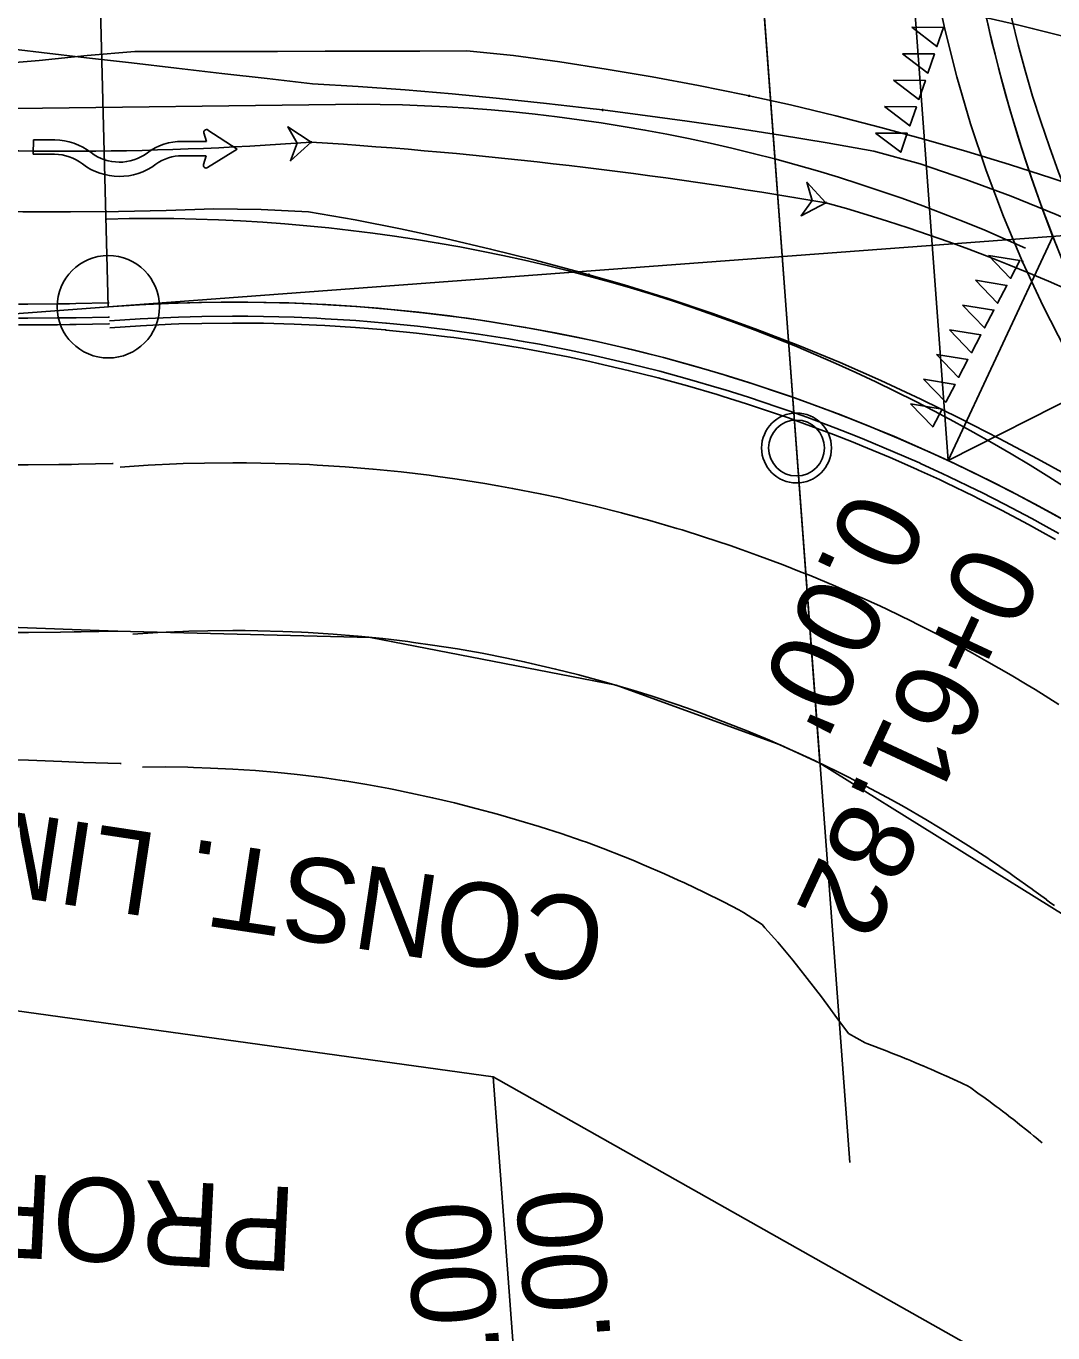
# Model space of a CAD drawing. Extents: x -70 to 701944, y -4 to 666871.
# Drawn here: x 664203.4 to 664277, y 656617.7 to 656711.2 of the extents above; entities that cross this region are included whole.
import ezdxf

# ---------------------------------------------------------------- set-up
doc = ezdxf.new("R2010")
doc.units = 0
for name, color, linetype in [('R_Detour', 7, 'Continuous'), ('R_Draft', 7, 'Continuous'), ('R_No Plot', 7, 'Continuous'), ('R_Proposed Const Limits', 7, 'Continuous'), ('R_Proposed Road', 7, 'Continuous'), ('R_ROW', 7, 'Continuous'), ('R_ROW Annot', 7, 'Continuous'), ('R_Striping', 7, 'Continuous'), ('R_Water', 7, 'Continuous'), ('T_Vehicle Path Lt Major', 7, 'Continuous'), ('T_Vehicle Path Lt Minor', 7, 'Continuous'), ('T_Vehicle Path Rt', 7, 'Continuous')]:
    doc.layers.add(name, color=color, linetype=linetype)

msp = doc.modelspace()

# ---------------------------------------------------------------- linework, layer by layer
at = {"layer": 'R_Detour'}
msp.add_line((664262.426, 656629.854), (664255.216, 656726.6), dxfattribs=at)
at = {"layer": 'R_Draft'}
for p, q in [((664265.954, 656727.4), (664269.48, 656680.081)), ((664208.494, 656723.358), (664209.332, 656691.092)), ((664069.326, 656680.658), (664381.92, 656703.953)), ((664313.536, 656702.41), (664269.48, 656680.081)), ((664269.48, 656680.081), (664276.968, 656696.132))]:
    msp.add_line(p, q, dxfattribs=at)
msp.add_circle((664209.332, 656691.092), 3.664, dxfattribs=at)
for centre, start, end in [((664212.403, 656576.41), 43.65222, 91.5007), ((664218.324, 656570.426), 45.74037, 94.26197)]:
    msp.add_arc(centre, 121, start, end, dxfattribs=at)
at = {"layer": 'R_No Plot'}
for points in [[(664146.098, 656731.406), (664131.424, 656679.334), (664143.26, 656674.785), (664177.173, 656669.093), (664209.969, 656667.878), (664228.107, 656667.43), (664245.699, 656664), (664257.444, 656659.73), (664260.297, 656658.426), (664255.216, 656726.6), (664182.406, 656721.174)], [(664278.845, 656646.888), (664260.297, 656658.426), (664255.216, 656726.6), (664306.744, 656730.444)]]:
    msp.add_lwpolyline(points, close=True, dxfattribs=at)
msp.add_lwpolyline([(664272.021, 656712.645), (664272.493, 656710.568), (664272.642, 656709.946), (664273.224, 656707.644), (664273.898, 656705.22), (664274.457, 656703.359), (664274.704, 656702.571), (664275.452, 656700.296), (664276.286, 656697.944), (664276.906, 656696.3), (664277.274, 656695.357)], dxfattribs=at)
msp.add_circle((664258.616, 656680.986), 2.5, dxfattribs=at)
at = {"layer": 'R_Proposed Const Limits'}
for points in [[(664202.858, 656658.673), (664203.629, 656658.644), (664206.013, 656658.542), (664207.011, 656658.504), (664207.548, 656658.485), (664210.181, 656658.404), (664210.252, 656658.402)], [(664211.787, 656658.15), (664213.408, 656658.155), (664215.028, 656658.131), (664215.424, 656658.121), (664216.645, 656658.08), (664218.259, 656658), (664219.047, 656657.951), (664219.869, 656657.893), (664221.476, 656657.758), (664222.652, 656657.641), (664223.078, 656657.595), (664224.675, 656657.394), (664226.231, 656657.164), (664226.265, 656657.159), (664227.85, 656656.897), (664229.427, 656656.608), (664229.778, 656656.54), (664230.997, 656656.292), (664232.56, 656655.95), (664233.288, 656655.781), (664234.115, 656655.581), (664235.662, 656655.186), (664236.758, 656654.891), (664237.201, 656654.77), (664238.732, 656654.334), (664240.188, 656653.893), (664240.254, 656653.872), (664241.767, 656653.384), (664243.27, 656652.871), (664243.57, 656652.764), (664244.759, 656652.322), (664246.235, 656651.742), (664246.888, 656651.476), (664247.699, 656651.137), (664249.151, 656650.508), (664250.146, 656650.06), (664250.59, 656649.855), (664252.017, 656649.177), (664253.339, 656648.522), (664253.431, 656648.476), (664254.484, 656647.933), (664254.828, 656647.745), (664256.155, 656646.879), (664256.357, 656646.653), (664257.267, 656645.61), (664258.344, 656644.325), (664258.79, 656643.777), (664259.386, 656643.026), (664260.394, 656641.714), (664261.049, 656640.83), (664261.368, 656640.389), (664262.333, 656639.091), (664263.525, 656638.408), (664263.651, 656638.362), (664265.101, 656637.814), (664265.373, 656637.708), (664265.945, 656637.481), (664266.015, 656637.453), (664266.517, 656637.25), (664266.547, 656637.237), (664266.774, 656637.144), (664267.091, 656637.012), (664267.666, 656636.77), (664267.681, 656636.764), (664267.989, 656636.632), (664268.241, 656636.523), (664268.817, 656636.27), (664269.353, 656636.03), (664269.393, 656636.012), (664269.426, 656635.997), (664269.97, 656635.749), (664270.002, 656635.734), (664270.546, 656635.48), (664270.858, 656635.333), (664271.019, 656635.243), (664271.104, 656635.183), (664271.611, 656634.821), (664272.117, 656634.454), (664272.123, 656634.449), (664272.488, 656634.181), (664272.62, 656634.082), (664272.925, 656633.855), (664273.122, 656633.707), (664273.36, 656633.526), (664273.621, 656633.326), (664273.94, 656633.081), (664274.119, 656632.942), (664274.582, 656632.579), (664274.614, 656632.553), (664275.106, 656632.16), (664275.373, 656631.945), (664275.596, 656631.763), (664275.656, 656631.714), (664275.786, 656631.607), (664276.084, 656631.362), (664276.218, 656631.25)]]:
    msp.add_lwpolyline(points, dxfattribs=at)
at = {"layer": 'R_Proposed Road'}
for points in [[(664202.897, 656691.29), (664203.574, 656691.29), (664205.669, 656691.303), (664206.545, 656691.313), (664207.016, 656691.321), (664209.325, 656691.369), (664209.387, 656691.371)], [(664202.897, 656691.29), (664203.574, 656691.29), (664205.669, 656691.303), (664206.545, 656691.313), (664207.016, 656691.321), (664209.325, 656691.369)], [(664209.332, 656691.092), (664211.555, 656691.237), (664213.78, 656691.341), (664214.324, 656691.36), (664216.007, 656691.404), (664218.234, 656691.426), (664219.324, 656691.422), (664220.462, 656691.407), (664222.688, 656691.348), (664224.321, 656691.278), (664224.914, 656691.247), (664227.137, 656691.105), (664229.308, 656690.927), (664229.357, 656690.922), (664231.573, 656690.699), (664233.785, 656690.435), (664234.277, 656690.37), (664235.992, 656690.13), (664238.192, 656689.784), (664239.218, 656689.609), (664240.386, 656689.398), (664242.572, 656688.972), (664244.124, 656688.644), (664244.751, 656688.505), (664246.92, 656687.999), (664248.986, 656687.477), (664249.079, 656687.452), (664251.229, 656686.866), (664253.367, 656686.241), (664253.795, 656686.111), (664255.493, 656685.576), (664257.606, 656684.873), (664258.544, 656684.546), (664259.706, 656684.13), (664261.792, 656683.349), (664263.224, 656682.788), (664263.864, 656682.53), (664265.92, 656681.672), (664267.827, 656680.837), (664267.96, 656680.777), (664269.482, 656680.08), (664269.983, 656679.845), (664271.988, 656678.875), (664272.346, 656678.698), (664273.976, 656677.869), (664275.944, 656676.826), (664276.772, 656676.374), (664277.893, 656675.747)], [(664202.896, 656690.28), (664203.576, 656690.28), (664205.68, 656690.293), (664206.559, 656690.303), (664207.032, 656690.311), (664209.351, 656690.36), (664209.413, 656690.361)], [(664209.407, 656690.085), (664211.611, 656690.228), (664213.818, 656690.332), (664214.358, 656690.351), (664216.026, 656690.394), (664218.235, 656690.416), (664219.315, 656690.412), (664220.444, 656690.398), (664222.652, 656690.338), (664224.271, 656690.269), (664224.859, 656690.238), (664227.063, 656690.098), (664229.217, 656689.921), (664229.265, 656689.917), (664231.463, 656689.695), (664233.656, 656689.433), (664234.144, 656689.369), (664235.844, 656689.13), (664238.026, 656688.788), (664239.044, 656688.614), (664240.202, 656688.405), (664242.37, 656687.982), (664243.909, 656687.657), (664244.53, 656687.52), (664246.681, 656687.017), (664248.73, 656686.5), (664248.823, 656686.476), (664250.954, 656685.895), (664253.074, 656685.274), (664253.499, 656685.145), (664255.182, 656684.615), (664257.278, 656683.917), (664258.208, 656683.594), (664259.361, 656683.181), (664261.43, 656682.406), (664262.849, 656681.85), (664263.484, 656681.594), (664265.523, 656680.744), (664267.414, 656679.915), (664267.545, 656679.856), (664269.055, 656679.165), (664269.552, 656678.931), (664271.54, 656677.97), (664271.895, 656677.794), (664273.511, 656676.972), (664275.463, 656675.938), (664276.285, 656675.489), (664277.396, 656674.868)], [(664202.895, 656689.79), (664203.577, 656689.79), (664205.685, 656689.803), (664206.566, 656689.814), (664207.04, 656689.821), (664209.364, 656689.87), (664209.426, 656689.871)], [(664209.443, 656689.596), (664211.639, 656689.739), (664213.836, 656689.842), (664214.374, 656689.861), (664216.035, 656689.904), (664218.235, 656689.926), (664219.311, 656689.922), (664220.435, 656689.908), (664222.634, 656689.849), (664224.247, 656689.779), (664224.832, 656689.749), (664227.027, 656689.609), (664229.172, 656689.433), (664229.22, 656689.429), (664231.409, 656689.208), (664233.593, 656688.947), (664234.079, 656688.883), (664235.773, 656688.646), (664237.946, 656688.304), (664238.959, 656688.131), (664240.113, 656687.923), (664242.272, 656687.502), (664243.804, 656687.178), (664244.423, 656687.042), (664246.565, 656686.541), (664248.605, 656686.026), (664248.698, 656686.002), (664250.821, 656685.423), (664252.932, 656684.805), (664253.355, 656684.676), (664255.032, 656684.149), (664257.119, 656683.454), (664258.045, 656683.132), (664259.193, 656682.72), (664261.254, 656681.949), (664262.667, 656681.395), (664263.299, 656681.14), (664265.33, 656680.293), (664267.213, 656679.468), (664267.344, 656679.409), (664268.848, 656678.72), (664269.342, 656678.488), (664271.323, 656677.531), (664271.676, 656677.355), (664273.286, 656676.537), (664275.23, 656675.507), (664276.048, 656675.06), (664277.155, 656674.442)], [(664202.883, 656679.79), (664203.593, 656679.79), (664205.79, 656679.803), (664206.708, 656679.815), (664207.202, 656679.822), (664209.623, 656679.873), (664209.689, 656679.875)], [(664210.187, 656679.624), (664212.198, 656679.755), (664214.212, 656679.849), (664214.704, 656679.866), (664216.227, 656679.906), (664218.243, 656679.926), (664219.229, 656679.923), (664220.258, 656679.909), (664222.274, 656679.855), (664223.751, 656679.792), (664224.287, 656679.764), (664226.299, 656679.636), (664228.264, 656679.474), (664228.308, 656679.47), (664230.314, 656679.268), (664232.316, 656679.029), (664232.761, 656678.97), (664234.312, 656678.753), (664236.304, 656678.44), (664237.233, 656678.281), (664238.289, 656678.091), (664240.268, 656677.705), (664241.672, 656677.408), (664242.239, 656677.283), (664244.202, 656676.825), (664246.071, 656676.352), (664246.156, 656676.33), (664248.101, 656675.8), (664250.036, 656675.234), (664250.424, 656675.116), (664251.96, 656674.632), (664253.873, 656673.995), (664254.721, 656673.7), (664255.773, 656673.323), (664257.661, 656672.617), (664258.956, 656672.109), (664259.536, 656671.875), (664261.396, 656671.099), (664263.122, 656670.343), (664263.242, 656670.289), (664264.62, 656669.658), (664265.073, 656669.445), (664266.888, 656668.568), (664267.212, 656668.407), (664268.686, 656667.657), (664270.468, 656666.714), (664271.217, 656666.304), (664272.232, 656665.738), (664273.977, 656664.729), (664275.133, 656664.037), (664275.704, 656663.689), (664277.411, 656662.617)], [(664211.078, 656667.657), (664212.869, 656667.774), (664214.662, 656667.858), (664215.101, 656667.873), (664216.457, 656667.908), (664218.252, 656667.926), (664219.129, 656667.923), (664220.046, 656667.911), (664221.841, 656667.863), (664223.156, 656667.807), (664223.634, 656667.782), (664225.425, 656667.667), (664227.175, 656667.524), (664227.214, 656667.52), (664229, 656667.34), (664230.782, 656667.127), (664231.179, 656667.075), (664232.56, 656666.881), (664234.334, 656666.603), (664235.16, 656666.462), (664236.101, 656666.292), (664237.863, 656665.948), (664239.113, 656665.684), (664239.618, 656665.573), (664241.366, 656665.164), (664243.031, 656664.744), (664243.106, 656664.724), (664244.838, 656664.252), (664246.561, 656663.748), (664246.906, 656663.643), (664248.274, 656663.212), (664249.977, 656662.645), (664250.732, 656662.383), (664251.669, 656662.047), (664253.35, 656661.418), (664254.503, 656660.965), (664255.019, 656660.757), (664256.676, 656660.067), (664258.213, 656659.393), (664258.32, 656659.345), (664259.546, 656658.783), (664259.95, 656658.594), (664261.566, 656657.813), (664261.854, 656657.67), (664263.167, 656657.002), (664264.753, 656656.162), (664265.421, 656655.797), (664266.324, 656655.293), (664267.878, 656654.395), (664268.907, 656653.779), (664269.415, 656653.468), (664270.936, 656652.513), (664272.308, 656651.618), (664272.438, 656651.531), (664273.922, 656650.521), (664274.198, 656650.329), (664274.778, 656649.92), (664274.849, 656649.869), (664275.357, 656649.506), (664275.387, 656649.484), (664275.616, 656649.318), (664275.934, 656649.086), (664276.51, 656648.661), (664276.525, 656648.65), (664276.832, 656648.42), (664277.084, 656648.231)], [(664202.869, 656667.79), (664203.613, 656667.79), (664205.916, 656667.804), (664206.879, 656667.816), (664207.397, 656667.824), (664209.935, 656667.877), (664210.003, 656667.879)]]:
    msp.add_lwpolyline(points, dxfattribs=at)
msp.add_arc((664239.767, 656601.332), 120, 43.90517, 96.392, dxfattribs=at)
at = {"layer": 'R_ROW'}
msp.add_lwpolyline([(663857.839, 656741.215), (663882.498, 656734.737), (663927.18, 656728.069), (663998.399, 656712.808), (664049.42, 656698.107), (664139.718, 656649.429), (664236.9, 656635.988), (664280.864, 656611.187), (664357.066, 656584.257)], dxfattribs=at)
at = {"layer": 'R_ROW Annot'}
msp.add_lwpolyline([(664236.9, 656635.988), (664239.501, 656601.085)], dxfattribs=at)
at = {"layer": 'R_Striping'}
for p, q in [((664202.717, 656705.289), (664225.612, 656705.572)), ((664216.176, 656703.529), (664216.357, 656702.911)), ((664218.556, 656702.375), (664216.466, 656703.743)), ((664203.965, 656703.045), (664203.954, 656702.02)), ((664205.501, 656703.028), (664203.965, 656703.045)), ((664216.357, 656702.911), (664214.633, 656702.929)), ((664203.954, 656702.02), (664205.49, 656702.004)), ((664214.622, 656701.905), (664216.346, 656701.886)), ((664216.346, 656701.886), (664216.152, 656701.272)), ((664216.437, 656701.051), (664218.556, 656702.375)), ((664212.744, 656701.29), (664212.743, 656701.29))]:
    msp.add_line(p, q, dxfattribs=at)
for points in [[(664266.866, 656711.096), (664268.676, 656709.714), (664269.143, 656711.076)], [(664266.217, 656709.204), (664268.027, 656707.822), (664268.494, 656709.185)], [(664265.569, 656707.312), (664267.378, 656705.931), (664267.845, 656707.293)], [(664264.92, 656705.42), (664266.73, 656704.039), (664267.197, 656705.401)], [(664264.271, 656703.528), (664266.081, 656702.147), (664266.548, 656703.509)], [(664272.368, 656694.759), (664273.946, 656693.118), (664274.615, 656694.393)], [(664271.438, 656692.988), (664273.016, 656691.347), (664273.685, 656692.622)], [(664270.509, 656691.217), (664272.086, 656689.576), (664272.756, 656690.851)], [(664269.579, 656689.447), (664271.157, 656687.805), (664271.826, 656689.08)], [(664268.649, 656687.676), (664270.227, 656686.034), (664270.896, 656687.309)], [(664267.72, 656685.905), (664269.297, 656684.263), (664269.967, 656685.538)], [(664266.79, 656684.134), (664268.368, 656682.493), (664269.037, 656683.768)]]:
    msp.add_lwpolyline(points, close=True, dxfattribs=at)
for points in [[(664208.104, 656702.129), (664208.104, 656702.129)], [(664207.48, 656701.316), (664207.48, 656701.316)]]:
    msp.add_lwpolyline(points, dxfattribs=at)
for centre, radius, start, end in [((664379.542, 656735.865), 110, 189.79173, 223.65222), ((664227.058, 656588.581), 117, 65.7982, 90.70783), ((664216.36, 656703.583), 0.192, 56.78599, 196.32127), ((664205.454, 656698.675), 4.354, 52.51402, 89.37984), ((664214.588, 656698.832), 4.097, 89.37984, 126.89712), ((664205.454, 656698.675), 3.329, 52.51631, 89.37984), ((664210.13, 656704.771), 3.329, 232.51387, 306.8945), ((664214.588, 656698.832), 3.073, 89.37984, 126.89712), ((664210.13, 656704.771), 4.354, 232.51673, 306.89697), ((664216.335, 656701.214), 0.192, 162.43884, 301.97411)]:
    msp.add_arc(centre, radius, start, end, dxfattribs=at)
at = {"layer": 'R_Water'}
msp.add_circle((664258.616, 656680.986), 2, dxfattribs=at)
at = {"layer": 'T_Vehicle Path Lt Major'}
for points in [[(664268.646, 656750.738), (664268.378, 656749.358), (664267.8, 656745.89), (664267.351, 656742.403), (664267.034, 656738.902), (664266.849, 656735.391), (664266.796, 656731.876), (664266.874, 656728.362), (664267.085, 656724.852), (664267.427, 656721.353), (664267.9, 656717.87), (664268.503, 656714.406), (664269.236, 656710.968), (664270.098, 656707.559), (664271.087, 656704.186), (664272.202, 656700.851), (664273.441, 656697.561), (664274.803, 656694.32)], [(664274.803, 656694.32), (664276.285, 656691.132), (664277.887, 656688.002), (664279.604, 656684.935), (664281.435, 656681.934), (664283.378, 656679.004), (664285.43, 656676.149), (664287.587, 656673.372), (664289.846, 656670.679), (664292.206, 656668.073), (664294.661, 656665.557), (664297.024, 656662.978), (664299.459, 656660.467), (664301.965, 656658.027), (664304.539, 656655.658), (664307.178, 656653.362), (664307.983, 656652.689)]]:
    msp.add_lwpolyline(points, dxfattribs=at)
msp.add_circle((664274.803, 656694.32), 0.0417, dxfattribs=at)
msp.add_circle((664274.803, 656694.32), 0.0417, dxfattribs=at)
msp.add_arc((664360.448, 656732.213), 88.818, 143.51454, 223.53109, dxfattribs=at)
at = {"layer": 'T_Vehicle Path Lt Minor'}
for points in [[(664185.38, 656708.25), (664187.109, 656708.184), (664190.567, 656708.118), (664194.026, 656708.137), (664197.483, 656708.242), (664200.937, 656708.433), (664204.385, 656708.709), (664207.825, 656709.072), (664211.234, 656709.36), (664214.622, 656709.365), (664218.037, 656709.368), (664221.451, 656709.372), (664224.865, 656709.378), (664228.269, 656709.385), (664231.637, 656709.395), (664235.005, 656709.405), (664238.338, 656709.086), (664241.659, 656708.616), (664244.976, 656708.101), (664248.286, 656707.538), (664251.592, 656706.923), (664254.891, 656706.255), (664255.22, 656706.185)], [(664255.22, 656706.185), (664258.175, 656705.533), (664261.44, 656704.755), (664264.658, 656703.93), (664267.744, 656703.085), (664270.812, 656702.197), (664273.861, 656701.269), (664276.891, 656700.304), (664279.904, 656699.306), (664282.9, 656698.276), (664285.879, 656697.218), (664288.842, 656696.134), (664291.789, 656695.025), (664294.721, 656693.893), (664297.639, 656692.741), (664300.544, 656691.569), (664303.435, 656690.379), (664306.314, 656689.172), (664309.182, 656687.949), (664312.041, 656686.71), (664314.928, 656685.441), (664317.816, 656684.153), (664318.105, 656684.024)]]:
    msp.add_lwpolyline(points, dxfattribs=at)
msp.add_circle((664255.22, 656706.185), 0.0417, dxfattribs=at)
msp.add_circle((664255.22, 656706.185), 0.0417, dxfattribs=at)
msp.add_arc((664240.972, 656569.864), 145.31, 54.99473, 82.22421, dxfattribs=at)
at = {"layer": 'T_Vehicle Path Rt'}
for points in [[(664193.911, 656710.526), (664194.88, 656710.415), (664198.107, 656710.046), (664201.333, 656709.672), (664204.556, 656709.293), (664207.779, 656708.92), (664211.001, 656708.547), (664214.227, 656708.173), (664217.469, 656707.798), (664220.715, 656707.423), (664223.964, 656707.047), (664227.237, 656706.848), (664230.595, 656706.629), (664233.967, 656706.335), (664237.336, 656706.008), (664240.702, 656705.649), (664244.064, 656705.257), (664244.736, 656705.175)], [(664244.736, 656705.175), (664247.423, 656704.834), (664250.777, 656704.378), (664254.127, 656703.891), (664257.472, 656703.371), (664260.812, 656702.82), (664264.146, 656702.237), (664267.46, 656701.324), (664270.741, 656700.205), (664273.992, 656698.998), (664277.208, 656697.704), (664280.39, 656696.324), (664283.533, 656694.859), (664286.635, 656693.311), (664289.695, 656691.68), (664292.711, 656689.967), (664295.384, 656688.357)], [(664191.93, 656698.301), (664192.955, 656698.242), (664196.373, 656698.078), (664199.794, 656697.962), (664203.215, 656697.895), (664206.637, 656697.876), (664210.059, 656697.906), (664213.481, 656697.984), (664216.901, 656698.111), (664220.287, 656698.057), (664223.66, 656697.893), (664227.006, 656697.309), (664230.262, 656696.661), (664233.491, 656695.967), (664236.708, 656695.222), (664239.912, 656694.423), (664243.102, 656693.566), (664243.738, 656693.388)], [(664243.738, 656693.388), (664246.274, 656692.651), (664249.426, 656691.673), (664252.553, 656690.631), (664255.649, 656689.524), (664258.712, 656688.349), (664261.738, 656687.107), (664264.66, 656685.824), (664267.515, 656684.491), (664270.334, 656683.105), (664273.121, 656681.673), (664275.878, 656680.204), (664278.61, 656678.704), (664281.319, 656677.181), (664284.007, 656675.638), (664286.679, 656674.081), (664289.071, 656672.672)]]:
    msp.add_lwpolyline(points, dxfattribs=at)
for points in [[(664223.861, 656702.876), (664222.189, 656703.972), (664222.864, 656702.802), (664222.37, 656701.544)], [(664260.716, 656698.537), (664259.359, 656700.006), (664259.731, 656698.706), (664258.946, 656697.606)]]:
    msp.add_lwpolyline(points, close=True, dxfattribs=at)
for centre in [(664244.736, 656705.175), (664244.736, 656705.175), (664223.861, 656702.876), (664223.861, 656702.876), (664260.716, 656698.537), (664260.716, 656698.537), (664243.738, 656693.388), (664243.738, 656693.388)]:
    msp.add_circle(centre, 0.0417, dxfattribs=at)
for centre, radius, start, end in [((664206.233, 656939.339), 237.119, 265.73638, 274.26362), ((664201.387, 656353.312), 350.286, 80.24861, 86.32141), ((664227.318, 656578.362), 124.729, 51.8866, 74.4686)]:
    msp.add_arc(centre, radius, start, end, dxfattribs=at)

# ---------------------------------------------------------------- texts
at = {"layer": 'R_No Plot'}
for s, p in [("0.00' ", (664262.683, 656678.252)), ('0+61.82 ', (664270.839, 656674.447))]:
    msp.add_text(s, height=6, rotation=244.99012, dxfattribs=at).set_placement(p)
at = {"layer": 'R_Proposed Const Limits'}
msp.add_text('CONST. LIMITS', height=6, rotation=171.43309, dxfattribs=at).set_placement((664245.206, 656648.516))
at = {"layer": 'R_ROW'}
msp.add_text('PROP. R/W ', height=6, rotation=177.20138, dxfattribs=at).set_placement((664222.869, 656628.051))
at = {"layer": 'R_ROW Annot'}
for s, p in [('89.00', (664245.991, 656608.178)), ('+75.00', (664238.385, 656602.598))]:
    msp.add_text(s, height=6, rotation=94.26194, dxfattribs=at).set_placement(p)

doc.saveas('drawing.dxf')
